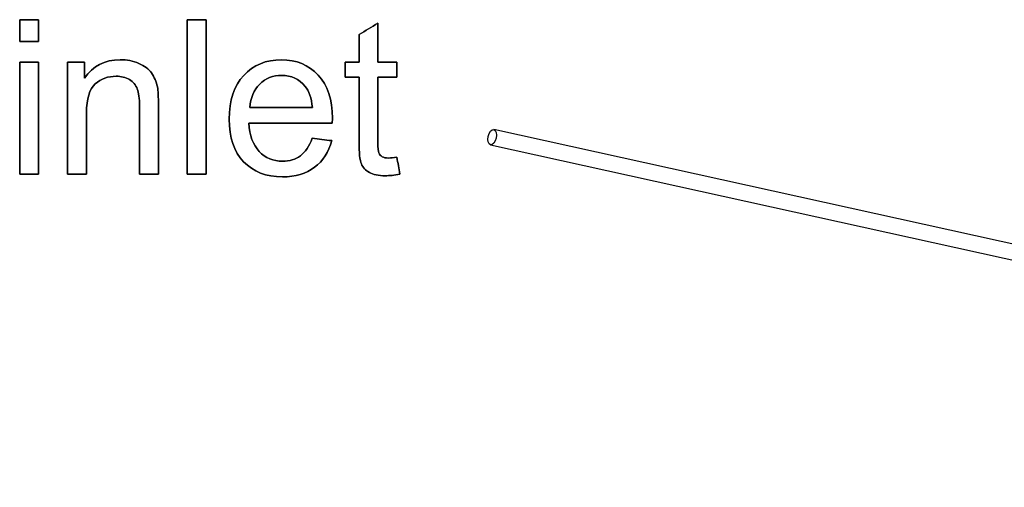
# Model space of a CAD drawing. Header units: inches. Extents: x 0 to 17820, y -10 to 12600.
# Tile 321 of 338: x 10815 to 11453, y 10635 to 10938. Entities that reach past the tile are written whole.
import ezdxf

# ---------------------------------------------------------------- set-up
doc = ezdxf.new("R2010")
doc.units = ezdxf.units.IN
doc.layers.add('1', color=7, linetype='Continuous', true_color=0xffffff)
doc.layers.add('254', color=7, linetype='Continuous', true_color=0xffffff)

msp = doc.modelspace()

# ---------------------------------------------------------------- linework, layer by layer
at = {"layer": '1', "color": 150, "linetype": 'Continuous', "lineweight": 25}
for points, knots in [([(10815.447, 10937.854), (10815.447, 10933.147), (10815.447, 10928.44), (10815.447, 10923.732), (10819.54, 10923.732), (10823.633, 10923.732), (10827.726, 10923.732), (10827.726, 10928.44), (10827.726, 10933.147), (10827.726, 10937.854), (10823.633, 10937.854), (10819.54, 10937.854), (10815.447, 10937.854)], [0, 0, 0, 0, 0.2674419, 0.2674419, 0.2674419, 0.5, 0.5, 0.5, 0.7674419, 0.7674419, 0.7674419, 1, 1, 1, 1]), ([(10923.812, 10937.854), (10923.812, 10904.52), (10923.812, 10871.187), (10923.812, 10837.854), (10927.905, 10837.854), (10931.998, 10837.854), (10936.091, 10837.854), (10936.091, 10871.187), (10936.091, 10904.52), (10936.091, 10937.854), (10931.998, 10937.854), (10927.905, 10937.854), (10923.812, 10937.854)], [0, 0, 0, 0, 0.4453178, 0.4453178, 0.4453178, 0.5, 0.5, 0.5, 0.9453178, 0.9453178, 0.9453178, 1, 1, 1, 1]), ([(11061.392, 10837.982), (11060.803, 10841.597), (11060.215, 10845.213), (11059.627, 10848.828), (11057.401, 10848.521), (11055.61, 10848.368), (11052.413, 10848.368), (11051.031, 10848.649), (11050.033, 10849.238), (11049.061, 10849.826), (11048.371, 10850.619), (11047.936, 10851.642), (11047.501, 10852.64), (11047.271, 10854.891), (11047.271, 10872.509), (11047.271, 10886.622), (11047.271, 10900.734), (11051.389, 10900.734), (11055.508, 10900.734), (11059.627, 10900.734), (11059.627, 10903.923), (11059.627, 10907.113), (11059.627, 10910.302), (11055.508, 10910.302), (11051.389, 10910.302), (11047.271, 10910.302), (11047.271, 10918.735), (11047.271, 10927.169), (11047.271, 10935.603), (11043.203, 10933.147), (11039.136, 10930.691), (11035.068, 10928.235), (11035.068, 10922.257), (11035.068, 10916.28), (11035.068, 10910.302), (11032.066, 10910.302), (11029.065, 10910.302), (11026.063, 10910.302), (11026.063, 10907.113), (11026.063, 10903.923), (11026.063, 10900.734), (11029.065, 10900.734), (11032.066, 10900.734), (11035.068, 10900.734), (11035.068, 10886.843), (11035.068, 10872.952), (11035.068, 10851.694), (11035.58, 10846.859), (11037.584, 10842.284), (11039.289, 10840.412), (11044.201, 10837.598), (11047.654, 10836.907), (11054.843, 10836.907), (11057.938, 10837.265), (11061.392, 10837.982)], [0, 0, 0, 0, 0.0386761, 0.0386761, 0.0386761, 0.0577559, 0.0577559, 0.0828422, 0.0828422, 0.0828422, 0.0958056, 0.0958056, 0.0958056, 0.1230287, 0.1230287, 0.2326499, 0.2326499, 0.2326499, 0.27195, 0.27195, 0.27195, 0.3023811, 0.3023811, 0.3023811, 0.3416811, 0.3416811, 0.3416811, 0.4221527, 0.4221527, 0.4221527, 0.4674902, 0.4674902, 0.4674902, 0.5245282, 0.5245282, 0.5245282, 0.5531692, 0.5531692, 0.5531692, 0.5836003, 0.5836003, 0.5836003, 0.6122413, 0.6122413, 0.6122413, 0.7447875, 0.7447875, 0.8150882, 0.8150882, 0.8860521, 0.8860521, 0.9570161, 0.9570161, 1, 1, 1, 1]), ([(10815.447, 10910.302), (10815.447, 10886.153), (10815.447, 10862.003), (10815.447, 10837.854), (10819.54, 10837.854), (10823.633, 10837.854), (10827.726, 10837.854), (10827.726, 10862.003), (10827.726, 10886.153), (10827.726, 10910.302), (10823.633, 10910.302), (10819.54, 10910.302), (10815.447, 10910.302)], [0, 0, 0, 0, 0.4275362, 0.4275362, 0.4275362, 0.5, 0.5, 0.5, 0.9275362, 0.9275362, 0.9275362, 1, 1, 1, 1]), ([(10846.401, 10910.302), (10846.401, 10886.153), (10846.401, 10862.003), (10846.401, 10837.854), (10850.494, 10837.854), (10854.587, 10837.854), (10858.68, 10837.854), (10858.68, 10851.046), (10858.68, 10864.237), (10858.68, 10886.69), (10860.573, 10892.983), (10868.182, 10899.622), (10872.699, 10901.297), (10881.192, 10901.297), (10884.032, 10900.555), (10888.925, 10897.599), (10890.606, 10895.618), (10891.553, 10893.136), (10892.525, 10890.655), (10892.986, 10886.92), (10892.986, 10867.239), (10892.986, 10852.546), (10892.986, 10837.854), (10897.079, 10837.854), (10901.172, 10837.854), (10905.265, 10837.854), (10905.265, 10852.7), (10905.265, 10867.546), (10905.265, 10888.071), (10905.035, 10892.062), (10904.6, 10894.339), (10903.858, 10897.844), (10902.579, 10900.862), (10898.934, 10905.944), (10896.209, 10908), (10888.902, 10911.168), (10884.876, 10911.939), (10870.448, 10911.939), (10862.773, 10907.948), (10857.452, 10899.992), (10857.452, 10903.429), (10857.452, 10906.865), (10857.452, 10910.302), (10853.768, 10910.302), (10850.085, 10910.302), (10846.401, 10910.302)], [0, 0, 0, 0, 0.1641372, 0.1641372, 0.1641372, 0.191957, 0.191957, 0.191957, 0.2816181, 0.2816181, 0.3445605, 0.3445605, 0.4072634, 0.4072634, 0.4466064, 0.4466064, 0.4856496, 0.4856496, 0.4856496, 0.5169313, 0.5169313, 0.6090651, 0.6090651, 0.6090651, 0.6413431, 0.6413431, 0.6413431, 0.7584182, 0.7584182, 0.803204, 0.803204, 0.803204, 0.8296833, 0.8296833, 0.8563396, 0.8563396, 0.8829284, 0.8829284, 0.9440358, 0.9440358, 0.9440358, 0.9710461, 0.9710461, 0.9710461, 1, 1, 1, 1]), ([(11017.416, 10859.624), (11013.187, 10860.144), (11008.957, 10860.664), (11004.728, 10861.185), (11002.86, 10855.991), (11000.328, 10852.231), (10997.155, 10849.852), (10993.958, 10847.498), (10990.12, 10846.321), (10979.581, 10846.321), (10974.515, 10848.419), (10966.444, 10856.899), (10964.18, 10862.975), (10963.72, 10870.931), (10981.73, 10870.931), (10999.739, 10870.931), (11017.749, 10870.931), (11017.8, 10872.389), (11017.826, 10873.489), (11017.826, 10886.178), (11014.756, 10895.439), (11002.477, 10908.639), (10994.546, 10911.939), (10974.874, 10911.939), (10966.713, 10908.562), (10954.178, 10895.106), (10951.031, 10885.641), (10951.031, 10861.671), (10954.127, 10852.538), (10966.572, 10839.478), (10974.95, 10836.216), (10993.958, 10836.216), (11000.865, 10838.263), (11011.695, 10846.437), (11015.395, 10852.205), (11017.416, 10859.624)], [0, 0, 0, 0, 0.0243921, 0.0243921, 0.0243921, 0.0507671, 0.0507671, 0.0507671, 0.0741933, 0.0741933, 0.1056056, 0.1056056, 0.1369188, 0.1369188, 0.1369188, 0.2346606, 0.2346606, 0.2346606, 0.2405863, 0.2405863, 0.339629, 0.339629, 0.4386716, 0.4386716, 0.5411206, 0.5411206, 0.6435695, 0.6435695, 0.74279, 0.74279, 0.8422146, 0.8422146, 0.9212259, 0.9212259, 1, 1, 1, 1]), ([(11004.856, 10881.036), (10991.374, 10881.036), (10977.892, 10881.036), (10964.411, 10881.036), (10964.82, 10887.355), (10966.943, 10892.395), (10974.605, 10899.954), (10979.376, 10901.834), (10991.22, 10901.834), (10996.311, 10899.481), (11002.749, 10891.696), (11004.318, 10887.125), (11004.856, 10881.036)], [0, 0, 0, 0, 0.3871631, 0.3871631, 0.3871631, 0.5481234, 0.5481234, 0.7085481, 0.7085481, 0.8857445, 0.8857445, 1, 1, 1, 1])]:
    msp.add_open_spline(points, degree=3, knots=knots, dxfattribs=at)
at = {"layer": '254', "color": 2, "linetype": 'Continuous', "lineweight": 25}
for p, q in [((12126.358, 10645.145), (11122.329, 10866.73)), ((11120.174, 10856.965), (12124.203, 10635.38))]:
    msp.add_line(p, q, dxfattribs=at)
msp.add_ellipse((11121.251, 10861.847), major_axis=(1.078, 4.883), ratio=0.5156069, dxfattribs=at)
for points in [[(10815.447, 10937.854), (10815.447, 10933.147), (10815.447, 10928.44), (10815.447, 10923.732)], [(10827.726, 10937.854), (10823.633, 10937.854), (10819.54, 10937.854), (10815.447, 10937.854)], [(10827.726, 10923.732), (10827.726, 10928.44), (10827.726, 10933.147), (10827.726, 10937.854)], [(10923.812, 10937.854), (10923.812, 10904.52), (10923.812, 10871.187), (10923.812, 10837.854)], [(10936.091, 10937.854), (10931.998, 10937.854), (10927.905, 10937.854), (10923.812, 10937.854)], [(10936.091, 10837.854), (10936.091, 10871.187), (10936.091, 10904.52), (10936.091, 10937.854)], [(11047.271, 10935.603), (11043.203, 10933.147), (11039.136, 10930.691), (11035.068, 10928.235)], [(11047.271, 10910.302), (11047.271, 10918.735), (11047.271, 10927.169), (11047.271, 10935.603)], [(10815.447, 10923.732), (10819.54, 10923.732), (10823.633, 10923.732), (10827.726, 10923.732)], [(11035.068, 10928.235), (11035.068, 10922.257), (11035.068, 10916.28), (11035.068, 10910.302)], [(10815.447, 10910.302), (10815.447, 10886.153), (10815.447, 10862.003), (10815.447, 10837.854)], [(10827.726, 10910.302), (10823.633, 10910.302), (10819.54, 10910.302), (10815.447, 10910.302)], [(10827.726, 10837.854), (10827.726, 10862.003), (10827.726, 10886.153), (10827.726, 10910.302)], [(10846.401, 10910.302), (10846.401, 10886.153), (10846.401, 10862.003), (10846.401, 10837.854)], [(10857.452, 10910.302), (10853.768, 10910.302), (10850.085, 10910.302), (10846.401, 10910.302)], [(10857.452, 10899.992), (10857.452, 10903.429), (10857.452, 10906.865), (10857.452, 10910.302)], [(11035.068, 10910.302), (11032.066, 10910.302), (11029.065, 10910.302), (11026.063, 10910.302)], [(11026.063, 10910.302), (11026.063, 10907.113), (11026.063, 10903.923), (11026.063, 10900.734)], [(11059.627, 10910.302), (11055.508, 10910.302), (11051.389, 10910.302), (11047.271, 10910.302)], [(11059.627, 10900.734), (11059.627, 10903.923), (11059.627, 10907.113), (11059.627, 10910.302)], [(11026.063, 10900.734), (11029.065, 10900.734), (11032.066, 10900.734), (11035.068, 10900.734)], [(11047.271, 10900.734), (11051.389, 10900.734), (11055.508, 10900.734), (11059.627, 10900.734)], [(11004.856, 10881.036), (10991.374, 10881.036), (10977.892, 10881.036), (10964.411, 10881.036)], [(10963.72, 10870.931), (10981.73, 10870.931), (10999.739, 10870.931), (11017.749, 10870.931)], [(11004.728, 10861.185), (11002.86, 10855.991), (11000.328, 10852.231), (10997.155, 10849.852)], [(11017.416, 10859.624), (11013.187, 10860.144), (11008.957, 10860.664), (11004.728, 10861.185)], [(11050.033, 10849.238), (11049.061, 10849.826), (11048.371, 10850.619), (11047.936, 10851.642)], [(11061.392, 10837.982), (11060.803, 10841.597), (11060.215, 10845.213), (11059.627, 10848.828)], [(10815.447, 10837.854), (10819.54, 10837.854), (10823.633, 10837.854), (10827.726, 10837.854)], [(10846.401, 10837.854), (10850.494, 10837.854), (10854.587, 10837.854), (10858.68, 10837.854)], [(10892.986, 10837.854), (10897.079, 10837.854), (10901.172, 10837.854), (10905.265, 10837.854)], [(10923.812, 10837.854), (10927.905, 10837.854), (10931.998, 10837.854), (10936.091, 10837.854)]]:
    msp.add_open_spline(points, degree=3, dxfattribs=at)
for points, knots in [([(10904.6, 10894.339), (10903.858, 10897.844), (10902.579, 10900.862), (10898.934, 10905.944), (10896.209, 10908), (10888.902, 10911.168), (10884.876, 10911.939), (10870.448, 10911.939), (10862.773, 10907.948), (10857.452, 10899.992)], [0, 0, 0, 0, 0.1880212, 0.1880212, 0.3772987, 0.3772987, 0.5660965, 0.5660965, 1, 1, 1, 1]), ([(11017.749, 10870.931), (11017.8, 10872.389), (11017.826, 10873.489), (11017.826, 10886.178), (11014.756, 10895.439), (11002.477, 10908.639), (10994.546, 10911.939), (10974.874, 10911.939), (10966.713, 10908.562), (10954.178, 10895.106), (10951.031, 10885.641), (10951.031, 10861.671), (10954.127, 10852.538), (10966.572, 10839.478), (10974.95, 10836.216), (10993.958, 10836.216), (11000.865, 10838.263), (11011.695, 10846.437), (11015.395, 10852.205), (11017.416, 10859.624)], [0, 0, 0, 0, 0.0077425, 0.0077425, 0.1371526, 0.1371526, 0.2665628, 0.2665628, 0.4004236, 0.4004236, 0.5342844, 0.5342844, 0.6639268, 0.6639268, 0.793836, 0.793836, 0.897073, 0.897073, 1, 1, 1, 1]), ([(10858.68, 10837.854), (10858.68, 10851.046), (10858.68, 10864.237), (10858.68, 10886.69), (10860.573, 10892.983), (10868.182, 10899.622), (10872.699, 10901.297), (10881.192, 10901.297), (10884.032, 10900.555), (10888.925, 10897.599), (10890.606, 10895.618), (10891.553, 10893.136)], [0, 0, 0, 0, 0.3052888, 0.3052888, 0.5196028, 0.5196028, 0.7331012, 0.7331012, 0.867061, 0.867061, 1, 1, 1, 1]), ([(10964.411, 10881.036), (10964.82, 10887.355), (10966.943, 10892.395), (10974.605, 10899.954), (10979.376, 10901.834), (10991.22, 10901.834), (10996.311, 10899.481), (11002.749, 10891.696), (11004.318, 10887.125), (11004.856, 10881.036)], [0, 0, 0, 0, 0.2626478, 0.2626478, 0.5244218, 0.5244218, 0.813563, 0.813563, 1, 1, 1, 1]), ([(11035.068, 10900.734), (11035.068, 10886.843), (11035.068, 10872.952), (11035.068, 10851.694), (11035.58, 10846.859), (11037.584, 10842.284), (11039.289, 10840.412), (11044.201, 10837.598), (11047.654, 10836.907), (11054.843, 10836.907), (11057.938, 10837.265), (11061.392, 10837.982)], [0, 0, 0, 0, 0.3418264, 0.3418264, 0.5231266, 0.5231266, 0.7061372, 0.7061372, 0.8891478, 0.8891478, 1, 1, 1, 1]), ([(11047.936, 10851.642), (11047.501, 10852.64), (11047.271, 10854.891), (11047.271, 10872.509), (11047.271, 10886.622), (11047.271, 10900.734)], [0, 0, 0, 0, 0.1989351, 0.1989351, 1, 1, 1, 1]), ([(10891.553, 10893.136), (10892.525, 10890.655), (10892.986, 10886.92), (10892.986, 10867.239), (10892.986, 10852.546), (10892.986, 10837.854)], [0, 0, 0, 0, 0.2534662, 0.2534662, 1, 1, 1, 1]), ([(10905.265, 10837.854), (10905.265, 10852.7), (10905.265, 10867.546), (10905.265, 10888.071), (10905.035, 10892.062), (10904.6, 10894.339)], [0, 0, 0, 0, 0.723307, 0.723307, 1, 1, 1, 1]), ([(10997.155, 10849.852), (10993.958, 10847.498), (10990.12, 10846.321), (10979.581, 10846.321), (10974.515, 10848.419), (10966.444, 10856.899), (10964.18, 10862.975), (10963.72, 10870.931)], [0, 0, 0, 0, 0.2719175, 0.2719175, 0.6365341, 0.6365341, 1, 1, 1, 1]), ([(11059.627, 10848.828), (11057.401, 10848.521), (11055.61, 10848.368), (11052.413, 10848.368), (11051.031, 10848.649), (11050.033, 10849.238)], [0, 0, 0, 0, 0.432, 0.432, 1, 1, 1, 1])]:
    msp.add_open_spline(points, degree=3, knots=knots, dxfattribs=at)

doc.saveas('drawing.dxf')
